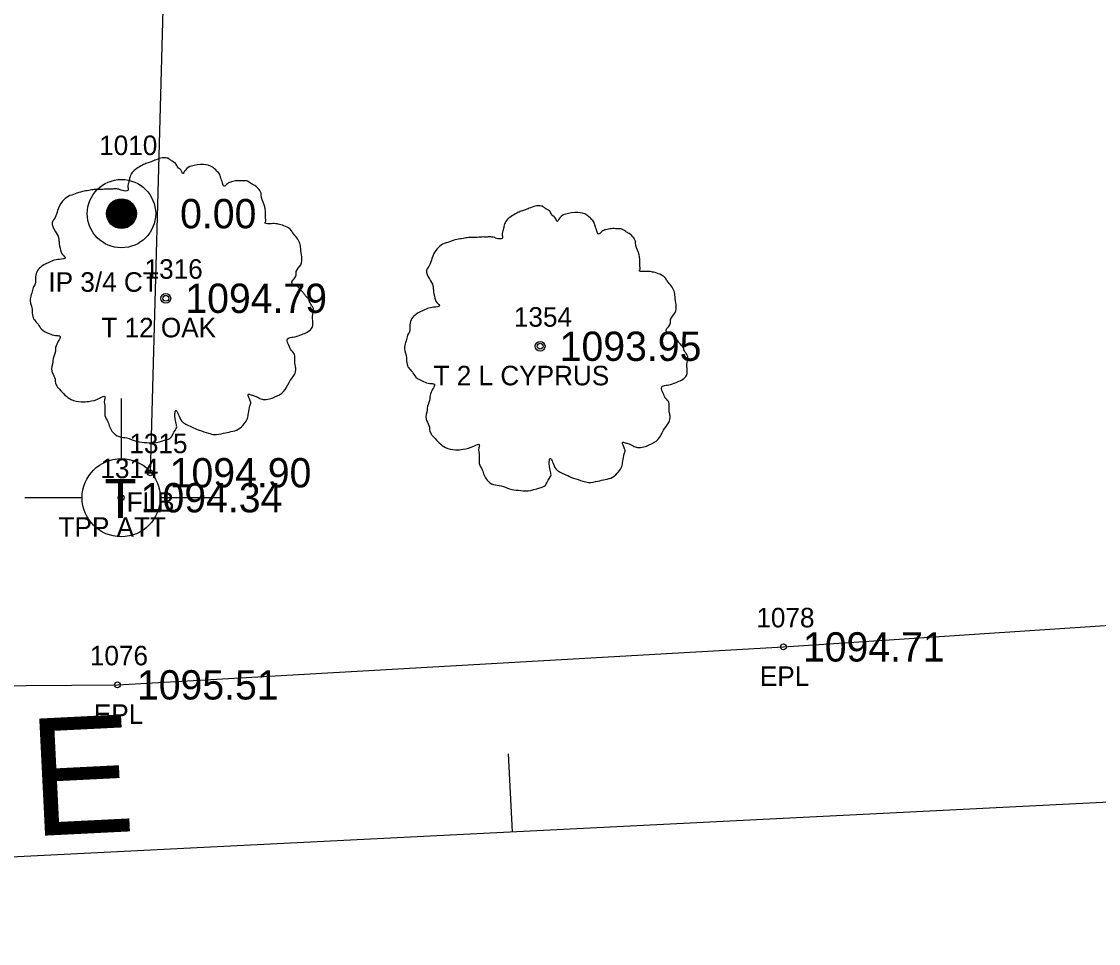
# Model space of a CAD drawing. Extents: x 1539151 to 1541799, y 1198646 to 1201165.
# Drawn here: x 1539668 to 1539723.1, y 1199359.7 to 1199406.9 of the extents above; entities that cross this region are included whole.
import ezdxf

# ---------------------------------------------------------------- set-up
doc = ezdxf.new("R2010")
doc.units = 0
for name, color, linetype in [('RD_EX_DV_Prop_txCode', 7, 'Continuous'), ('RD_EX_DV_PropPin', 7, 'Continuous'), ('RD_EX_Fence_Other', 7, 'Continuous'), ('RD_EX_Fence_Other_txCode', 7, 'Continuous'), ('RD_EX_Road', 7, 'Continuous'), ('RD_EX_Road_txCode', 7, 'Continuous'), ('RD_EX_TX_DV_Prop_ELEV', 7, 'Continuous'), ('RD_EX_TX_Fence_Other_ELEV', 7, 'Continuous'), ('RD_EX_TX_Road_ELEV', 7, 'Continuous'), ('RD_EX_TX_UT_ELEV', 7, 'Continuous'), ('RD_EX_TX_VEG_ELEV', 7, 'Continuous'), ('RD_EX_UT', 7, 'Continuous'), ('RD_EX_UT_txCode', 7, 'Continuous'), ('RD_EX_VEG', 7, 'Continuous'), ('RD_EX_VEG_txCode', 7, 'Continuous'), ('RD_HC_Cl', 7, 'Continuous'), ('RD_HC_Data', 7, 'Continuous'), ('RD_HC_Data_Tic', 7, 'Continuous'), ('RD_SMD_Locator', 7, 'Continuous')]:
    doc.layers.add(name, color=color, linetype=linetype)

msp = doc.modelspace()

# ---------------------------------------------------------------- linework, layer by layer
at = {"layer": 'RD_EX_DV_PropPin'}
for p, q in [((1539672.725, 1199396.396), (1539672.725, 1199397.665)), ((1539672.76, 1199396.374), (1539672.76, 1199397.687)), ((1539672.795, 1199396.355), (1539672.795, 1199397.706)), ((1539672.83, 1199396.338), (1539672.83, 1199397.723)), ((1539672.865, 1199396.323), (1539672.865, 1199397.738)), ((1539672.9, 1199396.31), (1539672.9, 1199397.751)), ((1539672.935, 1199396.299), (1539672.935, 1199397.762)), ((1539672.97, 1199396.29), (1539672.97, 1199397.771)), ((1539673.005, 1199396.283), (1539673.005, 1199397.779)), ((1539673.04, 1199396.277), (1539673.04, 1199397.784)), ((1539673.075, 1199396.273), (1539673.075, 1199397.788)), ((1539673.11, 1199396.27), (1539673.11, 1199397.791)), ((1539673.145, 1199396.27), (1539673.145, 1199397.792)), ((1539673.18, 1199396.27), (1539673.18, 1199397.791)), ((1539673.216, 1199396.273), (1539673.216, 1199397.788)), ((1539673.251, 1199396.277), (1539673.251, 1199397.784)), ((1539673.286, 1199396.283), (1539673.286, 1199397.779)), ((1539673.321, 1199396.29), (1539673.321, 1199397.771)), ((1539673.356, 1199396.299), (1539673.356, 1199397.762)), ((1539673.391, 1199396.31), (1539673.391, 1199397.751)), ((1539673.426, 1199396.323), (1539673.426, 1199397.738)), ((1539673.461, 1199396.338), (1539673.461, 1199397.723)), ((1539673.496, 1199396.355), (1539673.496, 1199397.706)), ((1539673.531, 1199396.374), (1539673.531, 1199397.687)), ((1539673.566, 1199396.396), (1539673.566, 1199397.665)), ((1539672.41, 1199396.835), (1539672.41, 1199397.227)), ((1539672.445, 1199396.733), (1539672.445, 1199397.329)), ((1539672.48, 1199396.661), (1539672.48, 1199397.4)), ((1539672.515, 1199396.604), (1539672.515, 1199397.457)), ((1539672.55, 1199396.557), (1539672.55, 1199397.505)), ((1539672.585, 1199396.516), (1539672.585, 1199397.546)), ((1539672.62, 1199396.48), (1539672.62, 1199397.581)), ((1539672.655, 1199396.449), (1539672.655, 1199397.613)), ((1539672.69, 1199396.421), (1539672.69, 1199397.641)), ((1539673.601, 1199396.421), (1539673.601, 1199397.641)), ((1539673.636, 1199396.449), (1539673.636, 1199397.613)), ((1539673.671, 1199396.48), (1539673.671, 1199397.581)), ((1539673.706, 1199396.516), (1539673.706, 1199397.546)), ((1539673.741, 1199396.557), (1539673.741, 1199397.505)), ((1539673.776, 1199396.604), (1539673.776, 1199397.457)), ((1539673.811, 1199396.661), (1539673.811, 1199397.4)), ((1539673.846, 1199396.733), (1539673.846, 1199397.329)), ((1539673.881, 1199396.835), (1539673.881, 1199397.227))]:
    msp.add_line(p, q, dxfattribs=at)
for radius in [1.75, 0.761]:
    msp.add_circle((1539673.145, 1199397.031), radius, dxfattribs=at)
at = {"layer": 'RD_EX_Fence_Other'}
msp.add_line((1539676.762, 1199462.718), (1539674.613, 1199383.766), dxfattribs=at)
at = {"layer": 'RD_EX_Road'}
msp.add_lwpolyline([(1539428.757, 1199454.927), (1539416.459, 1199395.233), (1539420.912, 1199377.836), (1539428.293, 1199368.53), (1539440.235, 1199363.056), (1539462.842, 1199364.106), (1539506.115, 1199366.587), (1539554.027, 1199368.02), (1539606.532, 1199370.48), (1539651.89, 1199372.758), (1539672.937, 1199372.907), (1539707.025, 1199374.85), (1539748.703, 1199377.616), (1539769.046, 1199378.187), (1539812.936, 1199380.165), (1539830.483, 1199381.226), (1539857.012, 1199382.867), (1539908.221, 1199385.45), (1539955.818, 1199389.743), (1539996.128, 1199397.4), (1540037.848, 1199410.506), (1540050.258, 1199415.612), (1540093.118, 1199444.781)], dxfattribs=at)
at = {"layer": 'RD_EX_UT'}
for p, q in [((1539673.13, 1199387.559), (1539673.13, 1199384.489)), ((1539668.199, 1199382.504), (1539671.13, 1199382.504)), ((1539675.13, 1199382.504), (1539678.199, 1199382.504))]:
    msp.add_line(p, q, dxfattribs=at)
msp.add_circle((1539673.13, 1199382.489), 2, dxfattribs=at)
at = {"layer": 'RD_EX_VEG'}
for centre, radius in [((1539675.415, 1199392.697), 0.25), ((1539675.403, 1199392.678), 0.0001), ((1539694.574, 1199390.242), 0.25), ((1539694.562, 1199390.223), 0.0001)]:
    msp.add_circle(centre, radius, dxfattribs=at)
for points in [[(1539675.547, 1199399.864), (1539675.247, 1199399.889), (1539674.922, 1199399.789), (1539674.672, 1199399.689), (1539674.448, 1199399.614), (1539674.223, 1199399.514), (1539673.923, 1199399.339), (1539673.698, 1199399.139), (1539673.573, 1199398.889), (1539673.523, 1199398.664), (1539673.473, 1199398.39), (1539673.473, 1199398.215), (1539673.348, 1199398.19), (1539673.198, 1199398.215), (1539672.948, 1199398.29), (1539672.698, 1199398.29), (1539672.448, 1199398.29), (1539672.099, 1199398.265), (1539671.749, 1199398.265), (1539671.474, 1199398.215), (1539671.149, 1199398.165), (1539670.774, 1199398.04), (1539670.424, 1199397.915), (1539670.124, 1199397.665), (1539669.875, 1199397.19), (1539669.75, 1199396.84), (1539669.6, 1199396.59), (1539669.75, 1199396.141), (1539669.925, 1199395.791), (1539669.949, 1199395.591), (1539670.024, 1199395.166), (1539670.124, 1199394.941), (1539670.249, 1199394.741), (1539670.174, 1199394.716), (1539669.8, 1199394.666), (1539669.5, 1199394.566), (1539669.075, 1199394.341), (1539668.85, 1199394.116), (1539668.75, 1199393.791), (1539668.725, 1199393.442), (1539668.625, 1199393.242), (1539668.55, 1199392.967), (1539668.525, 1199392.892), (1539668.475, 1199392.567), (1539668.575, 1199392.117), (1539668.6, 1199391.767), (1539668.725, 1199391.542), (1539668.875, 1199391.368), (1539669.05, 1199391.118), (1539669.45, 1199390.893), (1539669.775, 1199390.793), (1539669.974, 1199390.768), (1539669.8, 1199390.268), (1539669.75, 1199389.918), (1539669.625, 1199389.518), (1539669.625, 1199389.443), (1539669.575, 1199388.969), (1539669.725, 1199388.644), (1539669.8, 1199388.269), (1539669.974, 1199388.044), (1539670.249, 1199387.744), (1539670.574, 1199387.519), (1539671.074, 1199387.394), (1539671.474, 1199387.419), (1539672.049, 1199387.594), (1539672.298, 1199387.669), (1539672.273, 1199387.494), (1539672.298, 1199387.119), (1539672.298, 1199386.695), (1539672.448, 1199386.37), (1539672.548, 1199386.095), (1539672.698, 1199385.845), (1539673.023, 1199385.62), (1539673.423, 1199385.545), (1539673.848, 1199385.395), (1539674.298, 1199385.32), (1539674.797, 1199385.295), (1539675.397, 1199385.445), (1539675.672, 1199385.57), (1539675.772, 1199385.745), (1539675.972, 1199386.12), (1539675.922, 1199386.345), (1539675.947, 1199386.945), (1539676.047, 1199386.77), (1539676.222, 1199386.42), (1539676.722, 1199386.12), (1539677.121, 1199385.945), (1539677.596, 1199385.795), (1539677.896, 1199385.72), (1539678.371, 1199385.795), (1539678.746, 1199385.87), (1539679.12, 1199385.995), (1539679.42, 1199386.27), (1539679.595, 1199386.545), (1539679.645, 1199386.82), (1539679.72, 1199387.194), (1539679.77, 1199387.369)], [(1539679.77, 1199387.369), (1539679.695, 1199387.544), (1539679.645, 1199387.794), (1539679.72, 1199387.769), (1539679.895, 1199387.719), (1539680.17, 1199387.594), (1539680.395, 1199387.519), (1539680.72, 1199387.544), (1539680.995, 1199387.644), (1539681.444, 1199387.919), (1539681.719, 1199388.394), (1539681.994, 1199388.794), (1539682.069, 1199389.119), (1539682.019, 1199389.343), (1539681.994, 1199389.843), (1539681.794, 1199390.093), (1539681.744, 1199390.218), (1539681.644, 1199390.618), (1539681.719, 1199390.668), (1539681.994, 1199390.718), (1539682.369, 1199390.843), (1539682.644, 1199390.968), (1539682.869, 1199391.143), (1539682.944, 1199391.368), (1539682.919, 1199391.767), (1539682.969, 1199392.167), (1539682.894, 1199392.317), (1539682.794, 1199392.467), (1539682.719, 1199392.667), (1539682.569, 1199392.817), (1539682.469, 1199392.967), (1539682.369, 1199393.067), (1539682.244, 1199393.217), (1539682.069, 1199393.342), (1539681.919, 1199393.392), (1539681.869, 1199393.542), (1539682.019, 1199393.742), (1539682.069, 1199393.841), (1539682.094, 1199394.066), (1539682.319, 1199394.416), (1539682.369, 1199394.816), (1539682.319, 1199395.241), (1539682.269, 1199395.516), (1539682.119, 1199395.791), (1539681.919, 1199396.041), (1539681.794, 1199396.215), (1539681.619, 1199396.34), (1539681.295, 1199396.465), (1539681.045, 1199396.515), (1539680.695, 1199396.515), (1539680.495, 1199396.565), (1539680.52, 1199396.615), (1539680.52, 1199396.765), (1539680.52, 1199397.04), (1539680.445, 1199397.49), (1539680.295, 1199397.99), (1539680.295, 1199398.015), (1539680.195, 1199398.265), (1539679.97, 1199398.464), (1539679.795, 1199398.564), (1539679.595, 1199398.689), (1539679.345, 1199398.714), (1539679.046, 1199398.714), (1539678.771, 1199398.664), (1539678.571, 1199398.564), (1539678.396, 1199398.439), (1539678.321, 1199398.589), (1539678.221, 1199398.889), (1539678.171, 1199399.039), (1539678.021, 1199399.214), (1539677.796, 1199399.414), (1539677.346, 1199399.539), (1539676.722, 1199399.464), (1539676.422, 1199399.264), (1539676.272, 1199399.089), (1539676.222, 1199399.214), (1539676.022, 1199399.414), (1539675.922, 1199399.589), (1539675.747, 1199399.714), (1539675.597, 1199399.814), (1539675.497, 1199399.864)], [(1539694.706, 1199397.409), (1539694.406, 1199397.434), (1539694.081, 1199397.334), (1539693.831, 1199397.234), (1539693.607, 1199397.159), (1539693.382, 1199397.059), (1539693.082, 1199396.885), (1539692.857, 1199396.685), (1539692.732, 1199396.435), (1539692.682, 1199396.21), (1539692.632, 1199395.935), (1539692.632, 1199395.76), (1539692.507, 1199395.735), (1539692.357, 1199395.76), (1539692.107, 1199395.835), (1539691.857, 1199395.835), (1539691.607, 1199395.835), (1539691.258, 1199395.81), (1539690.908, 1199395.81), (1539690.633, 1199395.76), (1539690.308, 1199395.71), (1539689.933, 1199395.585), (1539689.583, 1199395.46), (1539689.283, 1199395.21), (1539689.034, 1199394.736), (1539688.909, 1199394.386), (1539688.759, 1199394.136), (1539688.909, 1199393.686), (1539689.084, 1199393.336), (1539689.108, 1199393.136), (1539689.183, 1199392.711), (1539689.283, 1199392.487), (1539689.408, 1199392.287), (1539689.333, 1199392.262), (1539688.959, 1199392.212), (1539688.659, 1199392.112), (1539688.234, 1199391.887), (1539688.009, 1199391.662), (1539687.909, 1199391.337), (1539687.884, 1199390.987), (1539687.784, 1199390.787), (1539687.709, 1199390.512), (1539687.684, 1199390.437), (1539687.634, 1199390.113), (1539687.734, 1199389.663), (1539687.759, 1199389.313), (1539687.884, 1199389.088), (1539688.034, 1199388.913), (1539688.209, 1199388.663), (1539688.609, 1199388.438), (1539688.934, 1199388.338), (1539689.133, 1199388.313), (1539688.959, 1199387.814), (1539688.909, 1199387.464), (1539688.784, 1199387.064), (1539688.784, 1199386.989), (1539688.734, 1199386.514), (1539688.884, 1199386.189), (1539688.959, 1199385.814), (1539689.133, 1199385.59), (1539689.408, 1199385.29), (1539689.733, 1199385.065), (1539690.233, 1199384.94), (1539690.633, 1199384.965), (1539691.208, 1199385.14), (1539691.457, 1199385.215), (1539691.432, 1199385.04), (1539691.457, 1199384.665), (1539691.457, 1199384.24), (1539691.607, 1199383.915), (1539691.707, 1199383.64), (1539691.857, 1199383.39), (1539692.182, 1199383.166), (1539692.582, 1199383.091), (1539693.007, 1199382.941), (1539693.457, 1199382.866), (1539693.956, 1199382.841), (1539694.556, 1199382.991), (1539694.831, 1199383.116), (1539694.931, 1199383.291), (1539695.131, 1199383.665), (1539695.081, 1199383.89), (1539695.106, 1199384.49), (1539695.206, 1199384.315), (1539695.381, 1199383.965), (1539695.881, 1199383.665), (1539696.28, 1199383.49), (1539696.755, 1199383.34), (1539697.055, 1199383.266), (1539697.53, 1199383.34), (1539697.905, 1199383.415), (1539698.279, 1199383.54), (1539698.579, 1199383.815), (1539698.754, 1199384.09), (1539698.804, 1199384.365), (1539698.879, 1199384.74), (1539698.929, 1199384.915)], [(1539698.929, 1199384.915), (1539698.854, 1199385.09), (1539698.804, 1199385.34), (1539698.879, 1199385.315), (1539699.054, 1199385.265), (1539699.329, 1199385.14), (1539699.554, 1199385.065), (1539699.879, 1199385.09), (1539700.154, 1199385.19), (1539700.603, 1199385.465), (1539700.878, 1199385.939), (1539701.153, 1199386.339), (1539701.228, 1199386.664), (1539701.178, 1199386.889), (1539701.153, 1199387.389), (1539700.953, 1199387.639), (1539700.903, 1199387.764), (1539700.803, 1199388.163), (1539700.878, 1199388.213), (1539701.153, 1199388.263), (1539701.528, 1199388.388), (1539701.803, 1199388.513), (1539702.028, 1199388.688), (1539702.103, 1199388.913), (1539702.078, 1199389.313), (1539702.128, 1199389.713), (1539702.053, 1199389.863), (1539701.953, 1199390.013), (1539701.878, 1199390.213), (1539701.728, 1199390.362), (1539701.628, 1199390.512), (1539701.528, 1199390.612), (1539701.403, 1199390.762), (1539701.228, 1199390.887), (1539701.078, 1199390.937), (1539701.028, 1199391.087), (1539701.178, 1199391.287), (1539701.228, 1199391.387), (1539701.253, 1199391.612), (1539701.478, 1199391.962), (1539701.528, 1199392.362), (1539701.478, 1199392.786), (1539701.428, 1199393.061), (1539701.278, 1199393.336), (1539701.078, 1199393.586), (1539700.953, 1199393.761), (1539700.778, 1199393.886), (1539700.454, 1199394.011), (1539700.204, 1199394.061), (1539699.854, 1199394.061), (1539699.654, 1199394.111), (1539699.679, 1199394.161), (1539699.679, 1199394.311), (1539699.679, 1199394.586), (1539699.604, 1199395.035), (1539699.454, 1199395.535), (1539699.454, 1199395.56), (1539699.354, 1199395.81), (1539699.129, 1199396.01), (1539698.954, 1199396.11), (1539698.754, 1199396.235), (1539698.504, 1199396.26), (1539698.205, 1199396.26), (1539697.93, 1199396.21), (1539697.73, 1199396.11), (1539697.555, 1199395.985), (1539697.48, 1199396.135), (1539697.38, 1199396.435), (1539697.33, 1199396.585), (1539697.18, 1199396.76), (1539696.955, 1199396.96), (1539696.505, 1199397.084), (1539695.881, 1199397.01), (1539695.581, 1199396.81), (1539695.431, 1199396.635), (1539695.381, 1199396.76), (1539695.181, 1199396.96), (1539695.081, 1199397.134), (1539694.906, 1199397.259), (1539694.756, 1199397.359), (1539694.656, 1199397.409)]]:
    msp.add_spline(points, degree=3, dxfattribs=at)
at = {"layer": 'RD_HC_Cl'}
msp.add_line((1539393.53, 1199350.404), (1539900.863, 1199375.766), dxfattribs=at)
at = {"layer": 'RD_HC_Data_Tic'}
msp.add_line((1539693.156, 1199365.383), (1539692.956, 1199369.378), dxfattribs=at)
at = {"layer": 'RD_SMD_Locator'}
for centre in [(1539673.146, 1199397.031), (1539675.415, 1199392.697), (1539694.574, 1199390.242), (1539674.613, 1199383.766), (1539673.13, 1199382.489), (1539707.025, 1199374.85), (1539672.937, 1199372.907)]:
    msp.add_circle(centre, 0.15, dxfattribs=at)

# ---------------------------------------------------------------- texts
at = {"layer": 'RD_EX_DV_Prop_txCode'}
for s, p in [('1010', (1539672.004, 1199400.031)), ('IP 3/4 CT', (1539669.405, 1199393.031))]:
    msp.add_text(s, height=1, dxfattribs=at).set_placement(p)
at = {"layer": 'RD_EX_Fence_Other_txCode'}
for s, p in [('1315', (1539673.55, 1199384.766)), ('FLB', (1539673.408, 1199381.766))]:
    msp.add_text(s, height=1, dxfattribs=at).set_placement(p)
at = {"layer": 'RD_EX_Road_txCode'}
for s, p in [('1078', (1539705.639, 1199375.85)), ('1076', (1539671.528, 1199373.907)), ('EPL', (1539705.82, 1199372.85)), ('EPL', (1539671.732, 1199370.907))]:
    msp.add_text(s, height=1, dxfattribs=at).set_placement(p)
at = {"layer": 'RD_EX_TX_DV_Prop_ELEV'}
msp.add_text('0.00', height=1.5, dxfattribs=at).set_placement((1539676.146, 1199396.281))
at = {"layer": 'RD_EX_TX_Fence_Other_ELEV'}
msp.add_text('1094.90', height=1.5, dxfattribs=at).set_placement((1539675.613, 1199383.016))
at = {"layer": 'RD_EX_TX_Road_ELEV'}
for s, p in [('1094.71', (1539708.025, 1199374.1)), ('1095.51', (1539673.937, 1199372.157))]:
    msp.add_text(s, height=1.5, dxfattribs=at).set_placement(p)
at = {"layer": 'RD_EX_TX_UT_ELEV'}
msp.add_text('1094.34', height=1.5, dxfattribs=at).set_placement((1539674.13, 1199381.739))
at = {"layer": 'RD_EX_TX_VEG_ELEV'}
for s, p in [('1094.79', (1539676.415, 1199391.947)), ('1093.95', (1539695.574, 1199389.492))]:
    msp.add_text(s, height=1.5, dxfattribs=at).set_placement(p)
at = {"layer": 'RD_EX_UT'}
msp.add_text('T', height=2, dxfattribs=at).set_placement((1539672.28, 1199381.442))
at = {"layer": 'RD_EX_UT_txCode'}
for s, p in [('1314', (1539672.067, 1199383.489)), ('TPP ATT', (1539669.925, 1199380.489))]:
    msp.add_text(s, height=1, dxfattribs=at).set_placement(p)
at = {"layer": 'RD_EX_VEG_txCode'}
for s, p in [('1316', (1539674.328, 1199393.697)), ('1354', (1539693.228, 1199391.242)), ('T 12 OAK', (1539672.116, 1199390.697)), ('T 2 L CYPRUS', (1539689.117, 1199388.242))]:
    msp.add_text(s, height=1, dxfattribs=at).set_placement(p)
at = {"layer": 'RD_HC_Data'}
msp.add_text('N 87%%d 08\' 17" E', height=6, rotation=2.8619, dxfattribs=at).set_placement((1539619.567, 1199362.705))

doc.saveas('drawing.dxf')
